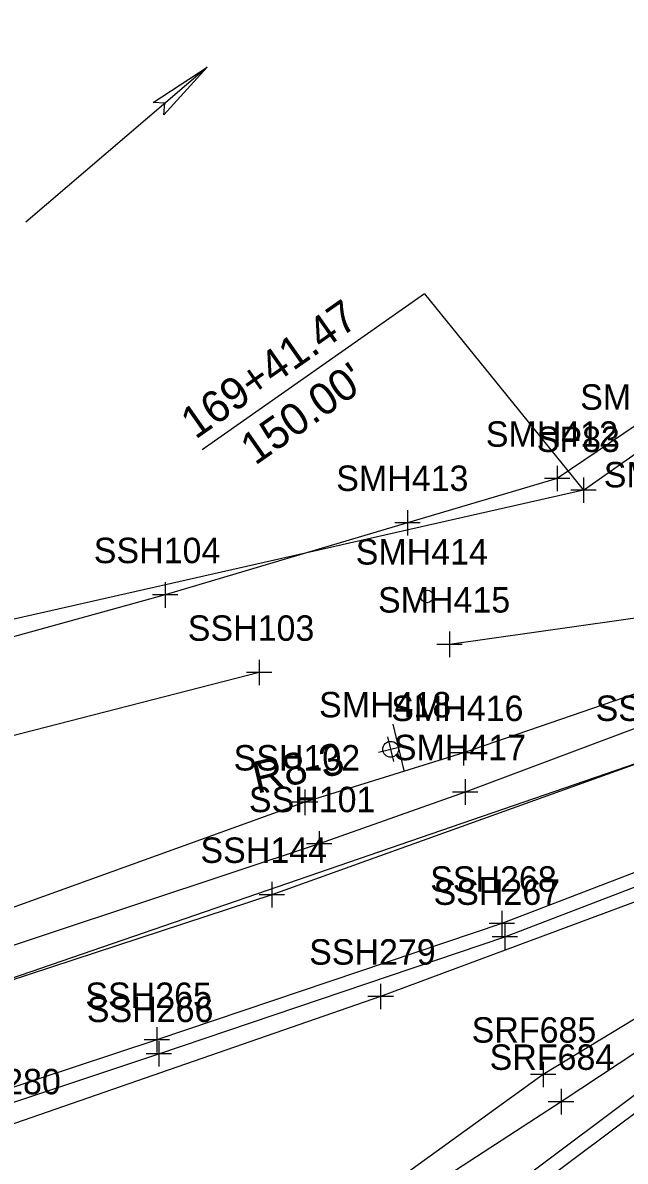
# Model space of a CAD drawing. Extents: x 941041 to 969446, y 397014 to 416764.
# Drawn here: x 952354 to 952448.9, y 403727.8 to 403906.8 of the extents above; entities that cross this region are included whole.
import ezdxf

# ---------------------------------------------------------------- set-up
doc = ezdxf.new("R2010")
doc.units = 0
for name, color, linetype in [('SURVEY - DRAINAGE - Area Shapes', 7, 'Continuous'), ('SURVEY - DRAINAGE - Area Shapes Text', 7, 'Continuous'), ('SURVEY - DTM - Breaklines', 7, 'Continuous'), ('SURVEY - DTM - Breaklines - Points - Locators', 7, 'Continuous'), ('SURVEY - DTM - Breaklines - Points - Numbers', 7, 'Continuous'), ('SURVEY - DTM - Spot Points - Locators', 7, 'Continuous'), ('SURVEY - DTM - Spot Points - Point Numbers', 7, 'Continuous'), ('SURVEY - DTM GRAPHICS - Boundary Line', 7, 'Continuous'), ('SURVEY - NON-TRANSPORTATION - Features', 7, 'Continuous'), ('SURVEY - NON-TRANSPORTATION - Features - Points - Locators', 7, 'Continuous'), ('SURVEY - NON-TRANSPORTATION - Features - Points - Numbers', 7, 'Continuous'), ('SURVEY - PROPERTY - ROW Lines', 7, 'Continuous'), ('SURVEY - PROPERTY - ROW Lines - Points - Locators', 7, 'Continuous'), ('SURVEY - PROPERTY - ROW Lines - Points - Numbers', 7, 'Continuous'), ('SURVEY - PROPERTY - ROW Markers - Points - Numbers', 7, 'Continuous'), ('SURVEY - PROPERTY - Station and Offset Flags', 7, 'Continuous'), ('SURVEY - TRAFFIC CONTROL - Signs - Points - Locators', 7, 'Continuous'), ('SURVEY - TRAFFIC CONTROL - Signs - Points - Numbers', 7, 'Continuous'), ('SURVEY - TRAFFIC CONTROL - Signs and Devices with Text', 7, 'Continuous'), ('SURVEY - TRANSPORTATION - Features', 7, 'Continuous'), ('SURVEY - TRANSPORTATION - Features - Points - Locators', 7, 'Continuous'), ('SURVEY - TRANSPORTATION - Features - Points - Numbers', 7, 'Continuous'), ('SURVEY - TRANSPORTATION - Roads', 7, 'Continuous'), ('SURVEY - TRANSPORTATION - Roads - Points - Locators', 7, 'Continuous'), ('SURVEY - TRANSPORTATION - Roads - Points - Numbers', 7, 'Continuous')]:
    doc.layers.add(name, color=color, linetype=linetype)

msp = doc.modelspace()

# ---------------------------------------------------------------- linework, layer by layer
at = {"layer": 'SURVEY - DRAINAGE - Area Shapes'}
msp.add_lwpolyline([(951145.6, 402792.15), (951562.19, 403084.02), (952475.83, 403724.71), (952754.77, 403922.8), (952578.99, 403846.21), (952455.44, 403792), (952334.19, 403750.29), (951972.51, 403632.53), (951887.41, 403584.59)], dxfattribs=at)
at = {"layer": 'SURVEY - DRAINAGE - Area Shapes Text'}
msp.add_line((952383.04, 403899.82), (952354.52, 403875.44), dxfattribs=at)
msp.add_lwpolyline([(952383.04, 403899.82), (952376.21, 403892.34), (952376.39, 403894.13), (952374.55, 403894.28)], close=True, dxfattribs=at)
msp.add_lwpolyline([(952383.04, 403899.82), (952376.21, 403892.34), (952376.39, 403894.13), (952374.55, 403894.28), (952383.04, 403899.82)], dxfattribs=at)
at = {"layer": 'SURVEY - DTM - Breaklines'}
for points in [[(952926.3, 404087.24), (952879.52, 404057.61), (952830.69, 404022.3), (952779.17, 403990.28), (952731.62, 403957.52), (952677.88, 403924.22), (952631.05, 403895.57), (952585.42, 403870.88), (952537.91, 403849.33), (952504.22, 403833.31), (952461.19, 403814.66), (952421.18, 403809.04)], [(952391.23, 403804.6), (952335.21, 403790.24), (952294.78, 403776.99), (952259.32, 403766.29), (952198.65, 403752.21), (952128.43, 403730.68), (952076.47, 403713.23), (952026.34, 403702.32), (951990.64, 403693.13), (951961.99, 403686.82), (951938.34, 403709.64), (951936.38, 403735.71)], [(952508.16, 403788.65), (952473.33, 403764.03), (952435.92, 403741.4), (952394.11, 403711.2)], [(952509.22, 403786.79), (952475.27, 403761.21), (952438.75, 403737.12), (952396.71, 403709.78)]]:
    msp.add_lwpolyline(points, dxfattribs=at)
at = {"layer": 'SURVEY - DTM - Breaklines - Points - Locators'}
for p, q in [((952421.18, 403811.04), (952421.18, 403807.04)), ((952423.18, 403809.04), (952419.18, 403809.04)), ((952391.23, 403806.6), (952391.23, 403802.6)), ((952393.23, 403804.6), (952389.23, 403804.6)), ((952435.92, 403743.4), (952435.92, 403739.4)), ((952437.92, 403741.4), (952433.92, 403741.4)), ((952438.75, 403739.12), (952438.75, 403735.12)), ((952440.75, 403737.12), (952436.75, 403737.12))]:
    msp.add_line(p, q, dxfattribs=at)
at = {"layer": 'SURVEY - DTM - Spot Points - Locators'}
msp.add_circle((952417.67, 403816.59), 1, dxfattribs=at)
at = {"layer": 'SURVEY - DTM GRAPHICS - Boundary Line'}
msp.add_lwpolyline([(952644.15, 403976.22), (952601.46, 403946.19), (952561.42, 403918.45), (952523.44, 403893.25), (952480.14, 403863.46), (952438.15, 403835.12), (952414.6, 403828.17), (952376.43, 403816.81), (952331.99, 403804.57), (952288.98, 403791.71), (952248.8, 403779.67), (952181.92, 403760.97), (952124.49, 403739.88), (952055.2, 403733.96), (952052.42, 403750.09), (952056.48, 403753.4), (952060.54, 403764.55), (952066.91, 403814.57), (952069.81, 403861.28), (952066.8, 403900.5), (952065.88, 403912.82), (952065.24, 403931.33), (952064.94, 403961.09), (952057.21, 404015.83)], dxfattribs=at)
at = {"layer": 'SURVEY - NON-TRANSPORTATION - Features'}
for points in [[(952887.78, 404144.63), (952837.93, 404109.62), (952788.48, 404075.01), (952736.52, 404039.16), (952669.47, 403992.98), (952644.15, 403976.22), (952601.46, 403946.19), (952561.42, 403918.45), (952523.44, 403893.25), (952480.14, 403863.46), (952438.15, 403835.12), (952414.6, 403828.17), (952376.43, 403816.81)], [(952376.43, 403816.81), (952331.99, 403804.57), (952288.98, 403791.71), (952248.8, 403779.67), (952181.92, 403760.97), (952124.49, 403739.88), (952023.66, 403712.26), (951987.01, 403701.21)]]:
    msp.add_lwpolyline(points, dxfattribs=at)
at = {"layer": 'SURVEY - NON-TRANSPORTATION - Features - Points - Locators'}
for p, q in [((952438.15, 403837.12), (952438.15, 403833.12)), ((952440.15, 403835.12), (952436.15, 403835.12)), ((952414.6, 403830.17), (952414.6, 403826.17)), ((952416.6, 403828.17), (952412.6, 403828.17)), ((952376.43, 403818.81), (952376.43, 403814.81)), ((952378.43, 403816.81), (952374.43, 403816.81))]:
    msp.add_line(p, q, dxfattribs=at)
at = {"layer": 'SURVEY - PROPERTY - ROW Lines'}
for q in [(953798.17, 404784.32), (951925.79, 403716.34)]:
    msp.add_line((952442.27, 403833.3), q, dxfattribs=at)
at = {"layer": 'SURVEY - PROPERTY - ROW Lines - Points - Locators'}
for p, q in [((952442.27, 403835.3), (952442.27, 403831.3)), ((952444.27, 403833.3), (952440.27, 403833.3))]:
    msp.add_line(p, q, dxfattribs=at)
at = {"layer": 'SURVEY - PROPERTY - Station and Offset Flags'}
msp.add_line((952417.26, 403864.19), (952382.26, 403839.65), dxfattribs=at)
msp.add_lwpolyline([(952417.26, 403864.19), (952442.27, 403833.3)], dxfattribs=at)
at = {"layer": 'SURVEY - TRAFFIC CONTROL - Signs - Points - Locators'}
for p, q in [((952412.41, 403790.62), (952411.49, 403794.51)), ((952410, 403792.11), (952413.9, 403793.02))]:
    msp.add_line(p, q, dxfattribs=at)
at = {"layer": 'SURVEY - TRAFFIC CONTROL - Signs and Devices with Text'}
msp.add_line((952412.29, 403796.49), (952414, 403789.19), dxfattribs=at)
msp.add_circle((952411.93, 403792.54), 1.25, dxfattribs=at)
at = {"layer": 'SURVEY - TRANSPORTATION - Features'}
for points in [[(952933.14, 404076.27), (952887.45, 404046.15), (952837.64, 404013.54), (952785.68, 403979.98), (952738.91, 403948.87), (952684.07, 403914.13), (952637.14, 403885.81), (952590.48, 403861.12), (952543.25, 403838.13), (952509.28, 403823.74), (952464.01, 403805.95), (952423.37, 403791.98), (952398.44, 403784.2)], [(952518.71, 403793.8), (952465.54, 403774.16), (952410.35, 403753.67), (952351.49, 403733.28), (952301.32, 403715.13), (952247.22, 403698.89), (952186.41, 403679.1), (952134.85, 403662.49), (952085.04, 403646.28), (952027.94, 403627.74), (951972.26, 403608.87), (951935.7, 403591.12), (951920.05, 403575.28), (951909.48, 403553.09), (951902.27, 403519.09), (951896.56, 403465.79), (951896.39, 403409.59)], [(952522.47, 403794.92), (952478.19, 403758.94), (952422.3, 403717.15), (952370.06, 403680.38), (952317.56, 403643.67), (952266.83, 403607.58)], [(952398.44, 403784.2), (952342.68, 403764.13), (952306.8, 403754.24), (952300.47, 403753.95), (952294.73, 403748.8), (952274.38, 403738.86), (952197.48, 403713.29), (952143.02, 403695.93), (952121.5, 403689.54), (952063.69, 403670.65), (952006.84, 403652.21), (951952.44, 403637.98), (951939.42, 403639.21), (951926.69, 403646.99), (951915.45, 403661.4), (951909.3, 403684.87), (951909.41, 403711.07), (951912.02, 403750.78)]]:
    msp.add_lwpolyline(points, dxfattribs=at)
at = {"layer": 'SURVEY - TRANSPORTATION - Features - Points - Locators'}
for p, q in [((952423.37, 403793.98), (952423.37, 403789.98)), ((952425.37, 403791.98), (952421.37, 403791.98)), ((952398.44, 403786.2), (952398.44, 403782.2)), ((952400.44, 403784.2), (952396.44, 403784.2)), ((952410.35, 403755.67), (952410.35, 403751.67)), ((952412.35, 403753.67), (952408.35, 403753.67))]:
    msp.add_line(p, q, dxfattribs=at)
at = {"layer": 'SURVEY - TRANSPORTATION - Roads'}
for points in [[(952934.03, 404074.71), (952888.55, 404044.62), (952838.51, 404012.17), (952786.91, 403978.67), (952739.91, 403946.98), (952685.69, 403912.66), (952638.54, 403884.36), (952591.73, 403859.06), (952544.12, 403835.44), (952510.28, 403819.86), (952465.64, 403801.52), (952423.67, 403785.82), (952400.69, 403777.65)], [(952697.16, 403893.97), (952636.52, 403857.4), (952587.51, 403831.79), (952534.88, 403806.99), (952483.18, 403785.72), (952429.44, 403765.14), (952375.1, 403746.86), (952316.97, 403727.68), (952269.24, 403712.39), (952214.85, 403694.47), (952162.76, 403677.58), (952105.34, 403658.92), (952051.28, 403641.38), (951999.19, 403624.43), (951950.5, 403607.88), (951929.86, 403596.04), (951918.46, 403586), (951908.99, 403572.79), (951900.68, 403550.6), (951895.43, 403527.92)], [(952645.15, 403881.65), (952578.99, 403846.21), (952519.82, 403818.69), (952455.44, 403792), (952393.22, 403769.67), (952334.19, 403750.29), (952278.04, 403731.92), (952215.85, 403711.66), (952151.67, 403690.79), (952085.84, 403669.36), (952024.79, 403649.56), (951972.51, 403632.53), (951960.61, 403629.57), (951944.89, 403628.67), (951928.97, 403632.67), (951912.83, 403645.51), (951905.61, 403660.66), (951903.73, 403679.99)], [(951888.55, 403404.06), (951890.52, 403405.42), (951892.47, 403454.38), (951895.18, 403506.5), (951898.46, 403528.17), (951903.43, 403549.13), (951910.72, 403569.5), (951920.23, 403583.69), (951931.46, 403594.64), (951950.73, 403605.35), (952000.39, 403622.45), (952051.63, 403639.28), (952105.97, 403657.11), (952163.28, 403675.65), (952215.47, 403692.61), (952269.8, 403710.2), (952318.41, 403725.67), (952375.45, 403744.64), (952429.92, 403763.07), (952483.94, 403783.74), (952536.56, 403804.59)], [(952536.55, 403803.03), (952479.5, 403757.01), (952424.39, 403715.88), (952371.31, 403678.57), (952319.33, 403641.98), (952268.55, 403606.74)], [(952400.69, 403777.65), (952343.87, 403758.87), (952306.13, 403746.51), (952275.21, 403736.2), (952213.54, 403716.41), (952151.13, 403696.03), (952083.31, 403674.02), (952023.63, 403654.82), (951970.2, 403637.56), (951960.08, 403635), (951945.4, 403633.14), (951931.97, 403637.49), (951917.31, 403649.3), (951910.32, 403661.81), (951905.83, 403680.08), (951904.24, 403688.5)]]:
    msp.add_lwpolyline(points, dxfattribs=at)
at = {"layer": 'SURVEY - TRANSPORTATION - Roads - Points - Locators'}
for p, q in [((952423.67, 403787.82), (952423.67, 403783.82)), ((952425.67, 403785.82), (952421.67, 403785.82)), ((952400.69, 403779.65), (952400.69, 403775.65)), ((952402.69, 403777.65), (952398.69, 403777.65)), ((952393.22, 403771.67), (952393.22, 403767.67)), ((952395.22, 403769.67), (952391.22, 403769.67)), ((952429.44, 403767.14), (952429.44, 403763.14)), ((952431.44, 403765.14), (952427.44, 403765.14)), ((952429.92, 403765.07), (952429.92, 403761.07)), ((952431.92, 403763.07), (952427.92, 403763.07)), ((952375.1, 403748.86), (952375.1, 403744.86)), ((952377.1, 403746.86), (952373.1, 403746.86)), ((952375.45, 403746.64), (952375.45, 403742.64)), ((952377.45, 403744.64), (952373.45, 403744.64))]:
    msp.add_line(p, q, dxfattribs=at)

# ---------------------------------------------------------------- texts
at = {"layer": 'SURVEY - DTM - Breaklines - Points - Numbers'}
for s, p in [('SMH415', (952409.94, 403814.04)), ('SSH103', (952379.99, 403809.6)), ('SRF685', (952424.68, 403746.4)), ('SRF684', (952427.51, 403742.12))]:
    msp.add_text(s, height=4, dxfattribs=at).set_placement(p)
at = {"layer": 'SURVEY - DTM - Spot Points - Point Numbers'}
for s, p in [('SMH410', (952445.48, 403833.73)), ('SMH414', (952406.43, 403821.59))]:
    msp.add_text(s, height=4, dxfattribs=at).set_placement(p)
at = {"layer": 'SURVEY - NON-TRANSPORTATION - Features - Points - Numbers'}
for s, p in [('SMH412', (952426.91, 403840.12)), ('SMH413', (952403.36, 403833.17)), ('SSH104', (952365.19, 403821.81))]:
    msp.add_text(s, height=4, dxfattribs=at).set_placement(p)
at = {"layer": 'SURVEY - PROPERTY - ROW Lines - Points - Numbers'}
msp.add_text('SP83', height=4, dxfattribs=at).set_placement((952434.93, 403839.3))
at = {"layer": 'SURVEY - PROPERTY - ROW Markers - Points - Numbers'}
msp.add_text('SMH411', height=4, dxfattribs=at).set_placement((952441.76, 403845.94))
at = {"layer": 'SURVEY - PROPERTY - Station and Offset Flags'}
for s, p in [('169+41.47', (952381.19, 403841.19)), ("150.00'", (952390.59, 403837.1))]:
    msp.add_text(s, height=5, rotation=35.0456, dxfattribs=at).set_placement(p)
at = {"layer": 'SURVEY - TRAFFIC CONTROL - Signs - Points - Numbers'}
msp.add_text('SMH418', height=4, dxfattribs=at).set_placement((952400.66, 403797.56))
at = {"layer": 'SURVEY - TRAFFIC CONTROL - Signs and Devices with Text'}
msp.add_text('R8-3', height=5, rotation=13.2473, dxfattribs=at).set_placement((952390.86, 403785.54))
at = {"layer": 'SURVEY - TRANSPORTATION - Features - Points - Numbers'}
for s, p in [('SMH416', (952412.02, 403796.98)), ('SSH102', (952387.2, 403789.2)), ('SSH279', (952399.1, 403758.67)), ('SSH280', (952340.08, 403738.28))]:
    msp.add_text(s, height=4, dxfattribs=at).set_placement(p)
at = {"layer": 'SURVEY - TRANSPORTATION - Roads - Points - Numbers'}
for s, p in [('SSH143', (952444.2, 403797)), ('SMH417', (952412.43, 403790.82)), ('SSH101', (952389.61, 403782.65)), ('SSH144', (952381.98, 403774.67)), ('SSH268', (952418.15, 403770.14)), ('SSH267', (952418.68, 403768.07)), ('SSH265', (952363.86, 403751.86)), ('SSH266', (952364.1, 403749.64))]:
    msp.add_text(s, height=4, dxfattribs=at).set_placement(p)

doc.saveas('drawing.dxf')
